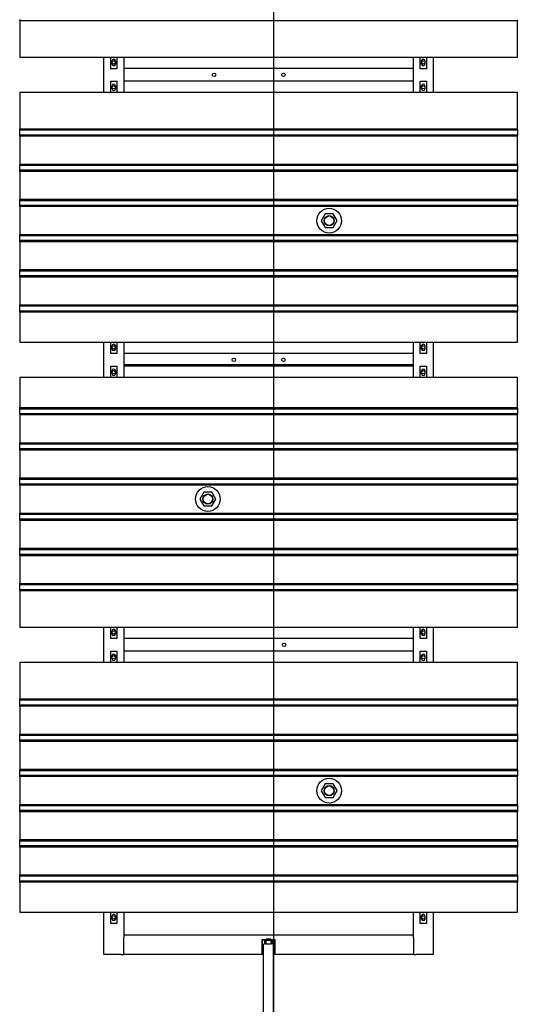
# Model space of a CAD drawing. Extents: x -89225 to 110569, y 13360 to 87647.
# Tile 288 of 478: x 32778 to 34788, y 77759 to 81732. Entities that reach past the tile are written whole.
import ezdxf

# ---------------------------------------------------------------- set-up
doc = ezdxf.new("R2010")
doc.units = 0
doc.layers.add('Iv-Lines 035', color=4, linetype='Continuous')

# ---------------------------------------------------------------- blocks, each defined once
blk = doc.blocks.new('Beluchtingselementen Bosman')
for p, q in [((1272289.4, -856329), (1272289.4, -856330.3)), ((1272289.4, -856333.1), (1272289.4, -856330.3)), ((1272289.4, -856333.8), (1272289.4, -856333.1)), ((1272289.4, -856333.1), (1274299.4, -856333.1)), ((1272289.4, -856333.8), (1272289.4, -856481.3)), ((1272289.4, -856333.8), (1274299.4, -856333.8)), ((1274299.4, -856330.3), (1274299.4, -856333.1)), ((1274299.4, -856333.1), (1274299.4, -856333.8)), ((1274299.4, -856481.3), (1274299.4, -856333.8)), ((1272289.4, -856481.3), (1274299.4, -856481.3)), ((1272629.4, -856624.5), (1272629.4, -856481.3)), ((1272656.9, -856527.9), (1272656.9, -856481.3)), ((1272681.9, -856481.3), (1272681.9, -856527.9)), ((1272709.4, -856481.3), (1272709.4, -856624.5)), ((1273879.4, -856624.5), (1273879.4, -856481.3)), ((1273906.9, -856527.9), (1273906.9, -856481.3)), ((1273931.9, -856481.3), (1273931.9, -856527.9)), ((1273959.4, -856481.3), (1273959.4, -856624.5)), ((1272662.9, -856509.3), (1272662.9, -856496.3)), ((1272675.9, -856496.3), (1272675.9, -856509.3)), ((1273912.9, -856509.3), (1273912.9, -856496.3)), ((1273925.9, -856496.3), (1273925.9, -856509.3)), ((1272681.9, -856527.9), (1272656.9, -856527.9)), ((1273879.4, -856527.8), (1272709.4, -856527.8)), ((1272709.4, -856527.8), (1272709.4, -856571.8)), ((1273879.4, -856571.8), (1273879.4, -856527.8)), ((1273931.9, -856527.9), (1273906.9, -856527.9)), ((1272656.9, -856624.5), (1272656.9, -856577.9)), ((1272656.9, -856577.9), (1272681.9, -856577.9)), ((1272662.9, -856609.5), (1272662.9, -856596.5)), ((1272675.9, -856596.5), (1272675.9, -856609.5)), ((1272681.9, -856577.9), (1272681.9, -856624.5)), ((1273879.4, -856577.8), (1272709.4, -856577.8)), ((1273906.9, -856624.5), (1273906.9, -856577.9)), ((1273906.9, -856577.9), (1273931.9, -856577.9)), ((1273912.9, -856609.5), (1273912.9, -856596.5)), ((1273925.9, -856596.5), (1273925.9, -856609.5)), ((1273931.9, -856577.9), (1273931.9, -856624.5)), ((1274299.4, -856624.5), (1272289.4, -856624.5)), ((1272289.4, -856624.5), (1272289.4, -856772)), ((1274299.4, -856772), (1274299.4, -856624.5)), ((1272289.4, -856772.7), (1272289.4, -856772)), ((1274299.4, -856772), (1272289.4, -856772)), ((1272289.4, -856775.5), (1272289.4, -856772.7)), ((1274299.4, -856772.7), (1272289.4, -856772.7)), ((1272289.4, -856775.5), (1272289.4, -856776.7)), ((1272289.4, -856778.3), (1272289.4, -856776.7)), ((1274299.4, -856776.7), (1272289.4, -856776.7)), ((1272289.4, -856794.3), (1272289.4, -856778.3)), ((1272289.4, -856795.8), (1272289.4, -856794.3)), ((1272289.4, -856795.8), (1272289.4, -856797.1)), ((1274299.4, -856795.8), (1272289.4, -856795.8)), ((1272289.4, -856799.9), (1272289.4, -856797.1)), ((1274299.4, -856772), (1274299.4, -856772.7)), ((1274299.4, -856772.7), (1274299.4, -856775.5)), ((1274299.4, -856776.7), (1274299.4, -856775.5)), ((1274299.4, -856776.7), (1274299.4, -856778.3)), ((1274299.4, -856778.3), (1274299.4, -856794.3)), ((1274299.4, -856794.3), (1274299.4, -856795.8)), ((1274299.4, -856797.1), (1274299.4, -856795.8)), ((1274299.4, -856797.1), (1274299.4, -856799.9)), ((1272289.4, -856800.6), (1272289.4, -856799.9)), ((1274299.4, -856799.9), (1272289.4, -856799.9)), ((1272289.4, -856800.6), (1272289.4, -856914)), ((1274299.4, -856800.6), (1272289.4, -856800.6)), ((1274299.4, -856799.9), (1274299.4, -856800.6)), ((1274299.4, -856914), (1274299.4, -856800.6)), ((1272289.4, -856914.7), (1272289.4, -856914)), ((1274299.4, -856914), (1272289.4, -856914)), ((1272289.4, -856917.5), (1272289.4, -856914.7)), ((1274299.4, -856914.7), (1272289.4, -856914.7)), ((1272289.4, -856917.5), (1272289.4, -856918.7)), ((1274299.4, -856914), (1274299.4, -856914.7)), ((1274299.4, -856914.7), (1274299.4, -856917.5)), ((1274299.4, -856918.7), (1274299.4, -856917.5)), ((1272289.4, -856920.3), (1272289.4, -856918.7)), ((1274299.4, -856918.7), (1272289.4, -856918.7)), ((1272289.4, -856936.3), (1272289.4, -856920.3)), ((1272289.4, -856937.8), (1272289.4, -856936.3)), ((1272289.4, -856937.8), (1272289.4, -856939.1)), ((1274299.4, -856937.8), (1272289.4, -856937.8)), ((1272289.4, -856941.9), (1272289.4, -856939.1)), ((1272289.4, -856942.6), (1272289.4, -856941.9)), ((1274299.4, -856941.9), (1272289.4, -856941.9)), ((1272289.4, -856942.6), (1272289.4, -857056)), ((1274299.4, -856942.6), (1272289.4, -856942.6)), ((1274299.4, -856918.7), (1274299.4, -856920.3)), ((1274299.4, -856920.3), (1274299.4, -856936.3)), ((1274299.4, -856936.3), (1274299.4, -856937.8)), ((1274299.4, -856939.1), (1274299.4, -856937.8)), ((1274299.4, -856939.1), (1274299.4, -856941.9)), ((1274299.4, -856941.9), (1274299.4, -856942.6)), ((1274299.4, -857056), (1274299.4, -856942.6)), ((1272289.4, -857056.7), (1272289.4, -857056)), ((1274299.4, -857056), (1272289.4, -857056)), ((1272289.4, -857059.5), (1272289.4, -857056.7)), ((1274299.4, -857056.7), (1272289.4, -857056.7)), ((1272289.4, -857059.5), (1272289.4, -857060.7)), ((1272289.4, -857062.3), (1272289.4, -857060.7)), ((1274299.4, -857060.7), (1272289.4, -857060.7)), ((1272289.4, -857078.3), (1272289.4, -857062.3)), ((1274299.4, -857056), (1274299.4, -857056.7)), ((1274299.4, -857056.7), (1274299.4, -857059.5)), ((1274299.4, -857060.7), (1274299.4, -857059.5)), ((1274299.4, -857060.7), (1274299.4, -857062.3)), ((1274299.4, -857062.3), (1274299.4, -857078.3)), ((1272289.4, -857079.8), (1272289.4, -857078.3)), ((1272289.4, -857079.8), (1272289.4, -857081.1)), ((1274299.4, -857079.8), (1272289.4, -857079.8)), ((1272289.4, -857083.9), (1272289.4, -857081.1)), ((1272289.4, -857084.6), (1272289.4, -857083.9)), ((1274299.4, -857083.9), (1272289.4, -857083.9)), ((1272289.4, -857084.6), (1272289.4, -857198)), ((1274299.4, -857084.6), (1272289.4, -857084.6)), ((1273523.4, -857113.8), (1273507.6, -857141.4)), ((1273555.2, -857113.7), (1273523.4, -857113.8)), ((1273571.2, -857141.2), (1273555.2, -857113.7)), ((1274299.4, -857078.3), (1274299.4, -857079.8)), ((1274299.4, -857081.1), (1274299.4, -857079.8)), ((1274299.4, -857081.1), (1274299.4, -857083.9)), ((1274299.4, -857083.9), (1274299.4, -857084.6)), ((1274299.4, -857198), (1274299.4, -857084.6)), ((1273507.6, -857141.4), (1273523.6, -857168.9)), ((1273555.4, -857168.8), (1273571.2, -857141.2)), ((1273523.6, -857168.9), (1273555.4, -857168.8)), ((1272289.4, -857198.7), (1272289.4, -857198)), ((1274299.4, -857198), (1272289.4, -857198)), ((1272289.4, -857201.5), (1272289.4, -857198.7)), ((1274299.4, -857198.7), (1272289.4, -857198.7)), ((1272289.4, -857201.5), (1272289.4, -857202.7)), ((1272289.4, -857204.3), (1272289.4, -857202.7)), ((1274299.4, -857202.7), (1272289.4, -857202.7)), ((1272289.4, -857220.3), (1272289.4, -857204.3)), ((1272289.4, -857221.8), (1272289.4, -857220.3)), ((1272289.4, -857221.8), (1272289.4, -857223.1)), ((1274299.4, -857221.8), (1272289.4, -857221.8)), ((1272289.4, -857225.9), (1272289.4, -857223.1)), ((1272289.4, -857226.6), (1272289.4, -857225.9)), ((1274299.4, -857225.9), (1272289.4, -857225.9)), ((1272289.4, -857226.6), (1272289.4, -857340)), ((1274299.4, -857226.6), (1272289.4, -857226.6)), ((1274299.4, -857198), (1274299.4, -857198.7)), ((1274299.4, -857198.7), (1274299.4, -857201.5)), ((1274299.4, -857202.7), (1274299.4, -857201.5)), ((1274299.4, -857202.7), (1274299.4, -857204.3)), ((1274299.4, -857204.3), (1274299.4, -857220.3)), ((1274299.4, -857220.3), (1274299.4, -857221.8)), ((1274299.4, -857223.1), (1274299.4, -857221.8)), ((1274299.4, -857223.1), (1274299.4, -857225.9)), ((1274299.4, -857225.9), (1274299.4, -857226.6)), ((1274299.4, -857340), (1274299.4, -857226.6)), ((1272289.4, -857340.7), (1272289.4, -857340)), ((1274299.4, -857340), (1272289.4, -857340)), ((1272289.4, -857343.5), (1272289.4, -857340.7)), ((1274299.4, -857340.7), (1272289.4, -857340.7)), ((1272289.4, -857343.5), (1272289.4, -857344.7)), ((1272289.4, -857346.3), (1272289.4, -857344.7)), ((1274299.4, -857344.7), (1272289.4, -857344.7)), ((1272289.4, -857362.3), (1272289.4, -857346.3)), ((1274299.4, -857340), (1274299.4, -857340.7)), ((1274299.4, -857340.7), (1274299.4, -857343.5)), ((1274299.4, -857344.7), (1274299.4, -857343.5)), ((1274299.4, -857344.7), (1274299.4, -857346.3)), ((1274299.4, -857346.3), (1274299.4, -857362.3)), ((1272289.4, -857363.8), (1272289.4, -857362.3)), ((1272289.4, -857363.8), (1272289.4, -857365.1)), ((1274299.4, -857363.8), (1272289.4, -857363.8)), ((1272289.4, -857367.9), (1272289.4, -857365.1)), ((1272289.4, -857368.6), (1272289.4, -857367.9)), ((1274299.4, -857367.9), (1272289.4, -857367.9)), ((1272289.4, -857368.6), (1272289.4, -857482)), ((1274299.4, -857368.6), (1272289.4, -857368.6)), ((1274299.4, -857362.3), (1274299.4, -857363.8)), ((1274299.4, -857365.1), (1274299.4, -857363.8)), ((1274299.4, -857365.1), (1274299.4, -857367.9)), ((1274299.4, -857367.9), (1274299.4, -857368.6)), ((1274299.4, -857482), (1274299.4, -857368.6)), ((1272289.4, -857482.7), (1272289.4, -857482)), ((1274299.4, -857482), (1272289.4, -857482)), ((1272289.4, -857485.5), (1272289.4, -857482.7)), ((1274299.4, -857482.7), (1272289.4, -857482.7)), ((1272289.4, -857485.5), (1272289.4, -857486.7)), ((1272289.4, -857488.3), (1272289.4, -857486.7)), ((1274299.4, -857486.7), (1272289.4, -857486.7)), ((1272289.4, -857504.3), (1272289.4, -857488.3)), ((1272289.4, -857505.8), (1272289.4, -857504.3)), ((1272289.4, -857505.8), (1272289.4, -857507.1)), ((1274299.4, -857505.8), (1272289.4, -857505.8)), ((1272289.4, -857509.9), (1272289.4, -857507.1)), ((1272289.4, -857510.6), (1272289.4, -857509.9)), ((1274299.4, -857509.9), (1272289.4, -857509.9)), ((1272289.4, -857510.6), (1272289.4, -857631.3)), ((1274299.4, -857510.6), (1272289.4, -857510.6)), ((1274299.4, -857482), (1274299.4, -857482.7)), ((1274299.4, -857482.7), (1274299.4, -857485.5)), ((1274299.4, -857486.7), (1274299.4, -857485.5)), ((1274299.4, -857486.7), (1274299.4, -857488.3)), ((1274299.4, -857488.3), (1274299.4, -857504.3)), ((1274299.4, -857504.3), (1274299.4, -857505.8)), ((1274299.4, -857507.1), (1274299.4, -857505.8)), ((1274299.4, -857507.1), (1274299.4, -857509.9)), ((1274299.4, -857509.9), (1274299.4, -857510.6)), ((1274299.4, -857631.3), (1274299.4, -857510.6)), ((1272289.4, -857631.3), (1274299.4, -857631.3)), ((1272629.4, -857774.5), (1272629.4, -857631.3)), ((1272656.9, -857677.9), (1272656.9, -857631.3)), ((1272681.9, -857631.3), (1272681.9, -857677.9)), ((1272709.4, -857631.3), (1272709.4, -857774.5)), ((1273879.4, -857774.5), (1273879.4, -857631.3)), ((1273906.9, -857677.9), (1273906.9, -857631.3)), ((1273931.9, -857631.3), (1273931.9, -857677.9)), ((1273959.4, -857631.3), (1273959.4, -857774.5)), ((1272662.9, -857659.3), (1272662.9, -857646.3)), ((1272675.9, -857646.3), (1272675.9, -857659.3)), ((1273912.9, -857659.3), (1273912.9, -857646.3)), ((1273925.9, -857646.3), (1273925.9, -857659.3)), ((1272681.9, -857677.9), (1272656.9, -857677.9)), ((1273879.4, -857677.8), (1272709.4, -857677.8)), ((1272709.4, -857677.8), (1272709.4, -857721.8)), ((1273879.4, -857721.8), (1273879.4, -857677.8)), ((1273931.9, -857677.9), (1273906.9, -857677.9)), ((1272656.9, -857774.5), (1272656.9, -857727.9)), ((1272656.9, -857727.9), (1272681.9, -857727.9)), ((1272662.9, -857759.5), (1272662.9, -857746.5)), ((1272675.9, -857746.5), (1272675.9, -857759.5)), ((1272681.9, -857727.9), (1272681.9, -857774.5)), ((1272709.4, -857721.8), (1273879.4, -857721.8)), ((1272709.4, -857724.8), (1273879.4, -857724.8)), ((1273879.4, -857727.8), (1272709.4, -857727.8)), ((1273906.9, -857774.5), (1273906.9, -857727.9)), ((1273906.9, -857727.9), (1273931.9, -857727.9)), ((1273912.9, -857759.5), (1273912.9, -857746.5)), ((1273925.9, -857746.5), (1273925.9, -857759.5)), ((1273931.9, -857727.9), (1273931.9, -857774.5)), ((1274299.4, -857774.5), (1272289.4, -857774.5)), ((1272289.4, -857774.5), (1272289.4, -857895.2)), ((1274299.4, -857895.2), (1274299.4, -857774.5)), ((1272289.4, -857895.9), (1272289.4, -857895.2)), ((1272289.4, -857895.2), (1274299.4, -857895.2)), ((1272289.4, -857898.7), (1272289.4, -857895.9)), ((1272289.4, -857895.9), (1274299.4, -857895.9)), ((1272289.4, -857898.7), (1272289.4, -857899.9)), ((1272289.4, -857901.5), (1272289.4, -857899.9)), ((1272289.4, -857899.9), (1274299.4, -857899.9)), ((1272289.4, -857917.5), (1272289.4, -857901.5)), ((1274299.4, -857895.2), (1274299.4, -857895.9)), ((1274299.4, -857895.9), (1274299.4, -857898.7)), ((1274299.4, -857899.9), (1274299.4, -857898.7)), ((1274299.4, -857899.9), (1274299.4, -857901.5)), ((1274299.4, -857901.5), (1274299.4, -857917.5)), ((1272289.4, -857919), (1272289.4, -857917.5)), ((1272289.4, -857919), (1272289.4, -857920.3)), ((1272289.4, -857919), (1274299.4, -857919)), ((1272289.4, -857923.1), (1272289.4, -857920.3)), ((1272289.4, -857923.8), (1272289.4, -857923.1)), ((1272289.4, -857923.1), (1274299.4, -857923.1)), ((1272289.4, -857923.8), (1272289.4, -858037.2)), ((1272289.4, -857923.8), (1274299.4, -857923.8)), ((1274299.4, -857917.5), (1274299.4, -857919)), ((1274299.4, -857920.3), (1274299.4, -857919)), ((1274299.4, -857920.3), (1274299.4, -857923.1)), ((1274299.4, -857923.1), (1274299.4, -857923.8)), ((1274299.4, -858037.2), (1274299.4, -857923.8)), ((1272289.4, -858037.9), (1272289.4, -858037.2)), ((1272289.4, -858037.2), (1274299.4, -858037.2)), ((1272289.4, -858040.7), (1272289.4, -858037.9)), ((1272289.4, -858037.9), (1274299.4, -858037.9)), ((1272289.4, -858040.7), (1272289.4, -858041.9)), ((1272289.4, -858043.5), (1272289.4, -858041.9)), ((1272289.4, -858041.9), (1274299.4, -858041.9)), ((1272289.4, -858059.5), (1272289.4, -858043.5)), ((1272289.4, -858061), (1272289.4, -858059.5)), ((1272289.4, -858061), (1272289.4, -858062.3)), ((1272289.4, -858061), (1274299.4, -858061)), ((1272289.4, -858065.1), (1272289.4, -858062.3)), ((1272289.4, -858065.8), (1272289.4, -858065.1)), ((1272289.4, -858065.1), (1274299.4, -858065.1)), ((1272289.4, -858065.8), (1272289.4, -858179.2)), ((1272289.4, -858065.8), (1274299.4, -858065.8)), ((1274299.4, -858037.2), (1274299.4, -858037.9)), ((1274299.4, -858037.9), (1274299.4, -858040.7)), ((1274299.4, -858041.9), (1274299.4, -858040.7)), ((1274299.4, -858041.9), (1274299.4, -858043.5)), ((1274299.4, -858043.5), (1274299.4, -858059.5)), ((1274299.4, -858059.5), (1274299.4, -858061)), ((1274299.4, -858062.3), (1274299.4, -858061)), ((1274299.4, -858062.3), (1274299.4, -858065.1)), ((1274299.4, -858065.1), (1274299.4, -858065.8)), ((1274299.4, -858179.2), (1274299.4, -858065.8)), ((1272289.4, -858179.9), (1272289.4, -858179.2)), ((1272289.4, -858179.2), (1274299.4, -858179.2)), ((1272289.4, -858182.7), (1272289.4, -858179.9)), ((1272289.4, -858179.9), (1274299.4, -858179.9)), ((1272289.4, -858182.7), (1272289.4, -858183.9)), ((1272289.4, -858185.5), (1272289.4, -858183.9)), ((1272289.4, -858183.9), (1274299.4, -858183.9)), ((1272289.4, -858201.5), (1272289.4, -858185.5)), ((1274299.4, -858179.2), (1274299.4, -858179.9)), ((1274299.4, -858179.9), (1274299.4, -858182.7)), ((1274299.4, -858183.9), (1274299.4, -858182.7)), ((1274299.4, -858183.9), (1274299.4, -858185.5)), ((1274299.4, -858185.5), (1274299.4, -858201.5)), ((1272289.4, -858203), (1272289.4, -858201.5)), ((1272289.4, -858203), (1272289.4, -858204.3)), ((1272289.4, -858203), (1274299.4, -858203)), ((1272289.4, -858207.1), (1272289.4, -858204.3)), ((1272289.4, -858207.8), (1272289.4, -858207.1)), ((1272289.4, -858207.1), (1274299.4, -858207.1)), ((1272289.4, -858207.8), (1272289.4, -858321.2)), ((1272289.4, -858207.8), (1274299.4, -858207.8)), ((1274299.4, -858201.5), (1274299.4, -858203)), ((1274299.4, -858204.3), (1274299.4, -858203)), ((1274299.4, -858204.3), (1274299.4, -858207.1)), ((1274299.4, -858207.1), (1274299.4, -858207.8)), ((1274299.4, -858321.2), (1274299.4, -858207.8)), ((1273033.4, -858237), (1273017.6, -858264.6)), ((1273017.6, -858264.6), (1273033.6, -858292.1)), ((1273065.2, -858236.9), (1273033.4, -858237)), ((1273081.2, -858264.4), (1273065.2, -858236.9)), ((1273065.4, -858292), (1273081.2, -858264.4)), ((1273033.6, -858292.1), (1273065.4, -858292)), ((1272289.4, -858321.9), (1272289.4, -858321.2)), ((1272289.4, -858321.2), (1274299.4, -858321.2)), ((1272289.4, -858324.7), (1272289.4, -858321.9)), ((1272289.4, -858321.9), (1274299.4, -858321.9)), ((1272289.4, -858324.7), (1272289.4, -858325.9)), ((1272289.4, -858327.5), (1272289.4, -858325.9)), ((1272289.4, -858325.9), (1274299.4, -858325.9)), ((1272289.4, -858343.5), (1272289.4, -858327.5)), ((1272289.4, -858345), (1272289.4, -858343.5)), ((1272289.4, -858345), (1272289.4, -858346.3)), ((1272289.4, -858345), (1274299.4, -858345)), ((1272289.4, -858349.1), (1272289.4, -858346.3)), ((1274299.4, -858321.2), (1274299.4, -858321.9)), ((1274299.4, -858321.9), (1274299.4, -858324.7)), ((1274299.4, -858325.9), (1274299.4, -858324.7)), ((1274299.4, -858325.9), (1274299.4, -858327.5)), ((1274299.4, -858327.5), (1274299.4, -858343.5)), ((1274299.4, -858343.5), (1274299.4, -858345)), ((1274299.4, -858346.3), (1274299.4, -858345)), ((1274299.4, -858346.3), (1274299.4, -858349.1)), ((1272289.4, -858349.8), (1272289.4, -858349.1)), ((1272289.4, -858349.1), (1274299.4, -858349.1)), ((1272289.4, -858349.8), (1272289.4, -858463.2)), ((1272289.4, -858349.8), (1274299.4, -858349.8)), ((1274299.4, -858349.1), (1274299.4, -858349.8)), ((1274299.4, -858463.2), (1274299.4, -858349.8)), ((1272289.4, -858463.9), (1272289.4, -858463.2)), ((1272289.4, -858463.2), (1274299.4, -858463.2)), ((1272289.4, -858466.7), (1272289.4, -858463.9)), ((1272289.4, -858463.9), (1274299.4, -858463.9)), ((1272289.4, -858466.7), (1272289.4, -858467.9)), ((1272289.4, -858469.5), (1272289.4, -858467.9)), ((1272289.4, -858467.9), (1274299.4, -858467.9)), ((1274299.4, -858463.2), (1274299.4, -858463.9)), ((1274299.4, -858463.9), (1274299.4, -858466.7)), ((1274299.4, -858467.9), (1274299.4, -858466.7)), ((1274299.4, -858467.9), (1274299.4, -858469.5)), ((1272289.4, -858485.5), (1272289.4, -858469.5)), ((1272289.4, -858487), (1272289.4, -858485.5)), ((1272289.4, -858487), (1272289.4, -858488.3)), ((1272289.4, -858487), (1274299.4, -858487)), ((1272289.4, -858491.1), (1272289.4, -858488.3)), ((1272289.4, -858491.8), (1272289.4, -858491.1)), ((1272289.4, -858491.1), (1274299.4, -858491.1)), ((1272289.4, -858491.8), (1272289.4, -858605.2)), ((1272289.4, -858491.8), (1274299.4, -858491.8)), ((1274299.4, -858469.5), (1274299.4, -858485.5)), ((1274299.4, -858485.5), (1274299.4, -858487)), ((1274299.4, -858488.3), (1274299.4, -858487)), ((1274299.4, -858488.3), (1274299.4, -858491.1)), ((1274299.4, -858491.1), (1274299.4, -858491.8)), ((1274299.4, -858605.2), (1274299.4, -858491.8)), ((1272289.4, -858605.9), (1272289.4, -858605.2)), ((1272289.4, -858605.2), (1274299.4, -858605.2)), ((1272289.4, -858608.7), (1272289.4, -858605.9)), ((1272289.4, -858605.9), (1274299.4, -858605.9)), ((1272289.4, -858608.7), (1272289.4, -858609.9)), ((1272289.4, -858611.5), (1272289.4, -858609.9)), ((1272289.4, -858609.9), (1274299.4, -858609.9)), ((1272289.4, -858627.5), (1272289.4, -858611.5)), ((1274299.4, -858605.2), (1274299.4, -858605.9)), ((1274299.4, -858605.9), (1274299.4, -858608.7)), ((1274299.4, -858609.9), (1274299.4, -858608.7)), ((1274299.4, -858609.9), (1274299.4, -858611.5)), ((1274299.4, -858611.5), (1274299.4, -858627.5)), ((1272289.4, -858629), (1272289.4, -858627.5)), ((1272289.4, -858629), (1272289.4, -858630.3)), ((1272289.4, -858629), (1274299.4, -858629)), ((1272289.4, -858633.1), (1272289.4, -858630.3)), ((1272289.4, -858633.8), (1272289.4, -858633.1)), ((1272289.4, -858633.1), (1274299.4, -858633.1)), ((1272289.4, -858633.8), (1272289.4, -858781.3)), ((1272289.4, -858633.8), (1274299.4, -858633.8)), ((1274299.4, -858627.5), (1274299.4, -858629)), ((1274299.4, -858630.3), (1274299.4, -858629)), ((1274299.4, -858630.3), (1274299.4, -858633.1)), ((1274299.4, -858633.1), (1274299.4, -858633.8)), ((1274299.4, -858781.3), (1274299.4, -858633.8)), ((1272289.4, -858781.3), (1274299.4, -858781.3)), ((1272629.4, -858924.5), (1272629.4, -858781.3)), ((1272656.9, -858827.9), (1272656.9, -858781.3)), ((1272681.9, -858781.3), (1272681.9, -858827.9)), ((1272709.4, -858781.3), (1272709.4, -858924.5)), ((1273879.4, -858924.5), (1273879.4, -858781.3)), ((1273906.9, -858827.9), (1273906.9, -858781.3)), ((1273931.9, -858781.3), (1273931.9, -858827.9)), ((1273959.4, -858781.3), (1273959.4, -858924.5)), ((1272662.9, -858809.3), (1272662.9, -858796.3)), ((1272675.9, -858796.3), (1272675.9, -858809.3)), ((1273912.9, -858809.3), (1273912.9, -858796.3)), ((1273925.9, -858796.3), (1273925.9, -858809.3)), ((1272681.9, -858827.9), (1272656.9, -858827.9)), ((1273879.4, -858827.8), (1272709.4, -858827.8)), ((1272709.4, -858827.8), (1272709.4, -858871.8)), ((1273879.4, -858871.8), (1273879.4, -858827.8)), ((1273931.9, -858827.9), (1273906.9, -858827.9)), ((1272656.9, -858924.5), (1272656.9, -858877.9)), ((1272656.9, -858877.9), (1272681.9, -858877.9)), ((1272662.9, -858909.5), (1272662.9, -858896.5)), ((1272675.9, -858896.5), (1272675.9, -858909.5)), ((1272681.9, -858877.9), (1272681.9, -858924.5)), ((1273879.4, -858877.8), (1272709.4, -858877.8)), ((1273906.9, -858924.5), (1273906.9, -858877.9)), ((1273906.9, -858877.9), (1273931.9, -858877.9)), ((1273912.9, -858909.5), (1273912.9, -858896.5)), ((1273925.9, -858896.5), (1273925.9, -858909.5)), ((1273931.9, -858877.9), (1273931.9, -858924.5)), ((1274299.4, -858924.5), (1272289.4, -858924.5)), ((1272289.4, -858924.5), (1272289.4, -859072)), ((1274299.4, -859072), (1274299.4, -858924.5)), ((1272289.4, -859072.7), (1272289.4, -859072)), ((1274299.4, -859072), (1272289.4, -859072)), ((1272289.4, -859075.5), (1272289.4, -859072.7)), ((1274299.4, -859072.7), (1272289.4, -859072.7)), ((1272289.4, -859075.5), (1272289.4, -859076.7)), ((1272289.4, -859078.3), (1272289.4, -859076.7)), ((1274299.4, -859076.7), (1272289.4, -859076.7)), ((1272289.4, -859094.3), (1272289.4, -859078.3)), ((1272289.4, -859095.8), (1272289.4, -859094.3)), ((1272289.4, -859095.8), (1272289.4, -859097.1)), ((1274299.4, -859095.8), (1272289.4, -859095.8)), ((1272289.4, -859099.9), (1272289.4, -859097.1)), ((1272289.4, -859100.6), (1272289.4, -859099.9)), ((1274299.4, -859099.9), (1272289.4, -859099.9)), ((1272289.4, -859100.6), (1272289.4, -859214)), ((1274299.4, -859100.6), (1272289.4, -859100.6)), ((1274299.4, -859072), (1274299.4, -859072.7)), ((1274299.4, -859072.7), (1274299.4, -859075.5)), ((1274299.4, -859076.7), (1274299.4, -859075.5)), ((1274299.4, -859076.7), (1274299.4, -859078.3)), ((1274299.4, -859078.3), (1274299.4, -859094.3)), ((1274299.4, -859094.3), (1274299.4, -859095.8)), ((1274299.4, -859097.1), (1274299.4, -859095.8)), ((1274299.4, -859097.1), (1274299.4, -859099.9)), ((1274299.4, -859099.9), (1274299.4, -859100.6)), ((1274299.4, -859214), (1274299.4, -859100.6)), ((1272289.4, -859214.7), (1272289.4, -859214)), ((1274299.4, -859214), (1272289.4, -859214)), ((1272289.4, -859217.5), (1272289.4, -859214.7)), ((1274299.4, -859214.7), (1272289.4, -859214.7)), ((1272289.4, -859217.5), (1272289.4, -859218.7)), ((1272289.4, -859220.3), (1272289.4, -859218.7)), ((1274299.4, -859218.7), (1272289.4, -859218.7)), ((1272289.4, -859236.3), (1272289.4, -859220.3)), ((1274299.4, -859214), (1274299.4, -859214.7)), ((1274299.4, -859214.7), (1274299.4, -859217.5)), ((1274299.4, -859218.7), (1274299.4, -859217.5)), ((1274299.4, -859218.7), (1274299.4, -859220.3)), ((1274299.4, -859220.3), (1274299.4, -859236.3)), ((1272289.4, -859237.8), (1272289.4, -859236.3)), ((1272289.4, -859237.8), (1272289.4, -859239.1)), ((1274299.4, -859237.8), (1272289.4, -859237.8)), ((1272289.4, -859241.9), (1272289.4, -859239.1)), ((1272289.4, -859242.6), (1272289.4, -859241.9)), ((1274299.4, -859241.9), (1272289.4, -859241.9)), ((1272289.4, -859242.6), (1272289.4, -859356)), ((1274299.4, -859242.6), (1272289.4, -859242.6)), ((1274299.4, -859236.3), (1274299.4, -859237.8)), ((1274299.4, -859239.1), (1274299.4, -859237.8)), ((1274299.4, -859239.1), (1274299.4, -859241.9)), ((1274299.4, -859241.9), (1274299.4, -859242.6)), ((1274299.4, -859356), (1274299.4, -859242.6)), ((1272289.4, -859356.7), (1272289.4, -859356)), ((1274299.4, -859356), (1272289.4, -859356)), ((1272289.4, -859359.5), (1272289.4, -859356.7)), ((1274299.4, -859356.7), (1272289.4, -859356.7)), ((1272289.4, -859359.5), (1272289.4, -859360.7)), ((1272289.4, -859362.3), (1272289.4, -859360.7)), ((1274299.4, -859360.7), (1272289.4, -859360.7)), ((1272289.4, -859378.3), (1272289.4, -859362.3)), ((1272289.4, -859379.8), (1272289.4, -859378.3)), ((1272289.4, -859379.8), (1272289.4, -859381.1)), ((1274299.4, -859379.8), (1272289.4, -859379.8)), ((1272289.4, -859383.9), (1272289.4, -859381.1)), ((1274299.4, -859356), (1274299.4, -859356.7)), ((1274299.4, -859356.7), (1274299.4, -859359.5)), ((1274299.4, -859360.7), (1274299.4, -859359.5)), ((1274299.4, -859360.7), (1274299.4, -859362.3)), ((1274299.4, -859362.3), (1274299.4, -859378.3)), ((1274299.4, -859378.3), (1274299.4, -859379.8)), ((1274299.4, -859381.1), (1274299.4, -859379.8)), ((1274299.4, -859381.1), (1274299.4, -859383.9)), ((1272289.4, -859384.6), (1272289.4, -859383.9)), ((1274299.4, -859383.9), (1272289.4, -859383.9)), ((1272289.4, -859384.6), (1272289.4, -859498)), ((1274299.4, -859384.6), (1272289.4, -859384.6)), ((1273523.4, -859413.8), (1273507.6, -859441.4)), ((1273555.2, -859413.7), (1273523.4, -859413.8)), ((1273571.2, -859441.2), (1273555.2, -859413.7)), ((1274299.4, -859383.9), (1274299.4, -859384.6)), ((1274299.4, -859498), (1274299.4, -859384.6)), ((1273507.6, -859441.4), (1273523.6, -859468.9)), ((1273555.4, -859468.8), (1273571.2, -859441.2)), ((1272289.4, -859498.7), (1272289.4, -859498)), ((1274299.4, -859498), (1272289.4, -859498)), ((1272289.4, -859501.5), (1272289.4, -859498.7)), ((1274299.4, -859498.7), (1272289.4, -859498.7)), ((1273523.6, -859468.9), (1273555.4, -859468.8)), ((1274299.4, -859498), (1274299.4, -859498.7)), ((1274299.4, -859498.7), (1274299.4, -859501.5)), ((1272289.4, -859501.5), (1272289.4, -859502.7)), ((1272289.4, -859504.3), (1272289.4, -859502.7)), ((1274299.4, -859502.7), (1272289.4, -859502.7)), ((1272289.4, -859520.3), (1272289.4, -859504.3)), ((1272289.4, -859521.8), (1272289.4, -859520.3)), ((1272289.4, -859521.8), (1272289.4, -859523.1)), ((1274299.4, -859521.8), (1272289.4, -859521.8)), ((1272289.4, -859525.9), (1272289.4, -859523.1)), ((1272289.4, -859526.6), (1272289.4, -859525.9)), ((1274299.4, -859525.9), (1272289.4, -859525.9)), ((1272289.4, -859526.6), (1272289.4, -859640)), ((1274299.4, -859526.6), (1272289.4, -859526.6)), ((1274299.4, -859502.7), (1274299.4, -859501.5)), ((1274299.4, -859502.7), (1274299.4, -859504.3)), ((1274299.4, -859504.3), (1274299.4, -859520.3)), ((1274299.4, -859520.3), (1274299.4, -859521.8)), ((1274299.4, -859523.1), (1274299.4, -859521.8)), ((1274299.4, -859523.1), (1274299.4, -859525.9)), ((1274299.4, -859525.9), (1274299.4, -859526.6)), ((1274299.4, -859640), (1274299.4, -859526.6)), ((1272289.4, -859640.7), (1272289.4, -859640)), ((1274299.4, -859640), (1272289.4, -859640)), ((1272289.4, -859643.5), (1272289.4, -859640.7)), ((1274299.4, -859640.7), (1272289.4, -859640.7)), ((1272289.4, -859643.5), (1272289.4, -859644.7)), ((1272289.4, -859646.3), (1272289.4, -859644.7)), ((1274299.4, -859644.7), (1272289.4, -859644.7)), ((1272289.4, -859662.3), (1272289.4, -859646.3)), ((1274299.4, -859640), (1274299.4, -859640.7)), ((1274299.4, -859640.7), (1274299.4, -859643.5)), ((1274299.4, -859644.7), (1274299.4, -859643.5)), ((1274299.4, -859644.7), (1274299.4, -859646.3)), ((1274299.4, -859646.3), (1274299.4, -859662.3)), ((1272289.4, -859663.8), (1272289.4, -859662.3)), ((1272289.4, -859663.8), (1272289.4, -859665.1)), ((1274299.4, -859663.8), (1272289.4, -859663.8)), ((1272289.4, -859667.9), (1272289.4, -859665.1)), ((1272289.4, -859668.6), (1272289.4, -859667.9)), ((1274299.4, -859667.9), (1272289.4, -859667.9)), ((1272289.4, -859668.6), (1272289.4, -859782)), ((1274299.4, -859668.6), (1272289.4, -859668.6)), ((1274299.4, -859662.3), (1274299.4, -859663.8)), ((1274299.4, -859665.1), (1274299.4, -859663.8)), ((1274299.4, -859665.1), (1274299.4, -859667.9)), ((1274299.4, -859667.9), (1274299.4, -859668.6)), ((1274299.4, -859782), (1274299.4, -859668.6)), ((1272289.4, -859782.7), (1272289.4, -859782)), ((1274299.4, -859782), (1272289.4, -859782)), ((1272289.4, -859785.5), (1272289.4, -859782.7)), ((1274299.4, -859782.7), (1272289.4, -859782.7)), ((1272289.4, -859785.5), (1272289.4, -859786.7)), ((1272289.4, -859788.3), (1272289.4, -859786.7)), ((1274299.4, -859786.7), (1272289.4, -859786.7)), ((1272289.4, -859804.3), (1272289.4, -859788.3)), ((1272289.4, -859805.8), (1272289.4, -859804.3)), ((1272289.4, -859805.8), (1272289.4, -859807.1)), ((1274299.4, -859805.8), (1272289.4, -859805.8)), ((1272289.4, -859809.9), (1272289.4, -859807.1)), ((1272289.4, -859810.6), (1272289.4, -859809.9)), ((1274299.4, -859809.9), (1272289.4, -859809.9)), ((1272289.4, -859810.6), (1272289.4, -859931.3)), ((1274299.4, -859810.6), (1272289.4, -859810.6)), ((1274299.4, -859782), (1274299.4, -859782.7)), ((1274299.4, -859782.7), (1274299.4, -859785.5)), ((1274299.4, -859786.7), (1274299.4, -859785.5)), ((1274299.4, -859786.7), (1274299.4, -859788.3)), ((1274299.4, -859788.3), (1274299.4, -859804.3)), ((1274299.4, -859804.3), (1274299.4, -859805.8)), ((1274299.4, -859807.1), (1274299.4, -859805.8)), ((1274299.4, -859807.1), (1274299.4, -859809.9)), ((1274299.4, -859809.9), (1274299.4, -859810.6)), ((1274299.4, -859931.3), (1274299.4, -859810.6)), ((1272289.4, -859931.3), (1274299.4, -859931.3)), ((1272629.4, -860102.8), (1272629.4, -859931.3)), ((1272656.9, -859977.9), (1272656.9, -859931.3)), ((1272681.9, -859931.3), (1272681.9, -859977.9)), ((1272709.4, -859931.3), (1272709.4, -860022.8)), ((1273879.4, -860022.8), (1273879.4, -859931.3)), ((1273906.9, -859977.9), (1273906.9, -859931.3)), ((1273931.9, -859931.3), (1273931.9, -859977.9)), ((1273959.4, -859931.3), (1273959.4, -860102.8)), ((1272681.9, -859977.9), (1272656.9, -859977.9)), ((1272662.9, -859959.3), (1272662.9, -859946.3)), ((1272675.9, -859946.3), (1272675.9, -859959.3)), ((1273931.9, -859977.9), (1273906.9, -859977.9)), ((1273912.9, -859959.3), (1273912.9, -859946.3)), ((1273925.9, -859946.3), (1273925.9, -859959.3)), ((1272709.4, -860022.8), (1273879.4, -860022.8)), ((1272709.4, -860022.8), (1272709.4, -860034.8)), ((1272709.4, -860102.8), (1272709.4, -860034.8)), ((1273268.4, -860102.8), (1273268.4, -860041.8)), ((1273268.4, -860041.8), (1273284.4, -860041.8)), ((1273269.4, -860042.8), (1273269.4, -860102.8)), ((1273269.4, -860042.8), (1273279.4, -860042.8)), ((1273279.4, -860057), (1273279.4, -860042.8)), ((1273283.4, -860056.4), (1273282.4, -860056.4)), ((1273283.4, -860060.9), (1273283.4, -860056.4)), ((1273304.4, -860040.6), (1273284.4, -860040.6)), ((1273284.4, -860045.9), (1273284.4, -860040.6)), ((1273304.4, -860045.9), (1273284.4, -860045.9)), ((1273284.4, -860060.9), (1273284.4, -860045.9)), ((1273304.4, -860040.6), (1273304.4, -860045.9)), ((1273304.4, -860041.8), (1273320.4, -860041.8)), ((1273304.4, -860045.9), (1273304.4, -860060.9)), ((1273306.4, -860056.4), (1273305.4, -860056.4)), ((1273305.4, -860056.4), (1273305.4, -860060.9)), ((1273309.4, -860042.8), (1273309.4, -860057)), ((1273309.4, -860042.8), (1273319.4, -860042.8)), ((1273319.4, -860102.8), (1273319.4, -860042.8)), ((1273320.4, -860041.8), (1273320.4, -860102.8)), ((1273879.4, -860034.8), (1273879.4, -860022.8)), ((1273879.4, -860034.8), (1273879.4, -860102.8)), ((1273274.4, -860390.6), (1273274.4, -860064.4)), ((1273305.4, -860060.9), (1273283.4, -860060.9)), ((1273314.4, -860390.6), (1273314.4, -860064.4)), ((1272697.4, -860102.8), (1272629.4, -860102.8)), ((1272697.4, -860102.8), (1272709.4, -860102.8)), ((1273268.4, -860102.8), (1272709.4, -860102.8)), ((1273268.4, -860102.8), (1273269.4, -860102.8)), ((1273274.4, -860102.8), (1273269.4, -860102.8)), ((1273319.4, -860102.8), (1273314.4, -860102.8)), ((1273319.4, -860102.8), (1273320.4, -860102.8)), ((1273879.4, -860102.8), (1273320.4, -860102.8)), ((1273879.4, -860102.8), (1273891.4, -860102.8)), ((1273959.4, -860102.8), (1273891.4, -860102.8))]:
    blk.add_line(p, q)
for centre, radius in [((1272669.4, -856502.8), 6.5), ((1273919.4, -856502.8), 6.5), ((1273074.4, -856552.8), 7), ((1273354.4, -856552.8), 7), ((1272669.4, -856602.8), 6.5), ((1273919.4, -856602.8), 6.5), ((1273539.4, -857141.3), 50), ((1273539.4, -857141.3), 20.5), ((1273539.4, -857141.3), 19), ((1272669.4, -857652.8), 6.5), ((1273919.4, -857652.8), 6.5), ((1273154.4, -857702.8), 7), ((1273354.4, -857702.8), 7), ((1272669.4, -857752.8), 6.5), ((1273919.4, -857752.8), 6.5), ((1273049.4, -858264.5), 50), ((1273049.4, -858264.5), 20.5), ((1273049.4, -858264.5), 19), ((1272669.4, -858802.8), 6.5), ((1273919.4, -858802.8), 6.5), ((1273357.4, -858852.8), 7), ((1272669.4, -858902.8), 6.5), ((1273919.4, -858902.8), 6.5), ((1273539.4, -859441.3), 50), ((1273539.4, -859441.3), 20.5), ((1273539.4, -859441.3), 19), ((1272669.4, -859952.8), 6.5), ((1273919.4, -859952.8), 6.5)]:
    blk.add_circle(centre, radius)
for centre, start, end in [((1272669.4, -856496.3), 360, 180), ((1272669.4, -856509.3), 180, 360), ((1273919.4, -856496.3), 0, 180), ((1273919.4, -856509.3), 180, 0), ((1272669.4, -856596.5), 0, 180), ((1273919.4, -856596.5), 360, 180), ((1272669.4, -856609.5), 180, 0), ((1273919.4, -856609.5), 180, 360), ((1272669.4, -857646.3), 360, 180), ((1272669.4, -857659.3), 180, 360), ((1273919.4, -857646.3), 0, 180), ((1273919.4, -857659.3), 180, 0), ((1272669.4, -857746.5), 0, 180), ((1273919.4, -857746.5), 360, 180), ((1272669.4, -857759.5), 180, 0), ((1273919.4, -857759.5), 180, 360), ((1272669.4, -858796.3), 360, 180), ((1272669.4, -858809.3), 180, 360), ((1273919.4, -858796.3), 0, 180), ((1273919.4, -858809.3), 180, 0), ((1272669.4, -858896.5), 0, 180), ((1273919.4, -858896.5), 360, 180), ((1272669.4, -858909.5), 180, 0), ((1273919.4, -858909.5), 180, 360), ((1272669.4, -859946.3), 360, 180), ((1272669.4, -859959.3), 180, 360), ((1273919.4, -859946.3), 0, 180), ((1273919.4, -859959.3), 180, 0)]:
    blk.add_arc(centre, 6.5, start, end)
for centre, major_axis, start_param, end_param in [((1273282.4, -860064.4), (-8, 0), 4.712389, 6.283185), ((1273306.4, -860064.4), (8, 0), 0, 1.570796)]:
    blk.add_ellipse(centre, major_axis=major_axis, ratio=0.996041, start_param=start_param, end_param=end_param)

msp = doc.modelspace()

# ---------------------------------------------------------------- linework, layer by layer
at = {"layer": 'Iv-Lines 035'}
msp.add_line((33803.4, 84803.7), (33803.4, 54909.4), dxfattribs=at)

# ---------------------------------------------------------------- block references
msp.add_blockref('Beluchtingselementen Bosman', (-1239510.9, 938062.2), dxfattribs=at)

doc.saveas('drawing.dxf')
